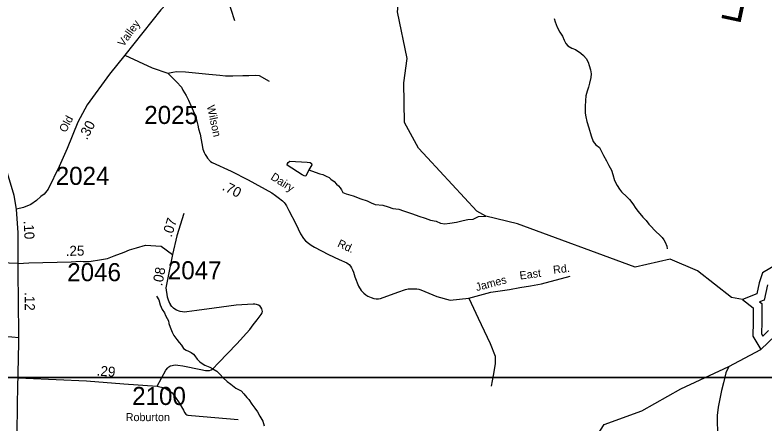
# Model space of a CAD drawing. Extents: x 1551653 to 1702041, y 811336 to 920032.
# Drawn here: x 1667009 to 1673141, y 874378 to 877714 of the extents above; entities that cross this region are included whole.
import ezdxf

# ---------------------------------------------------------------- set-up
doc = ezdxf.new("R2010")
doc.units = 0
for name, color, linetype in [('Old_Level_10', 7, 'Continuous'), ('Old_Level_11', 7, 'Continuous'), ('Old_Level_17', 7, 'Continuous'), ('Old_Level_22', 7, 'Continuous'), ('Old_Level_29', 7, 'Continuous'), ('Old_Level_32', 7, 'Continuous'), ('Old_Level_35', 7, 'Continuous'), ('Old_Level_59', 7, 'Continuous'), ('Old_Level_60', 7, 'Continuous'), ('Old_Level_61', 7, 'Continuous'), ('Old_Level_62', 7, 'Continuous'), ('Old_Level_63', 7, 'Continuous'), ('Old_Level_8', 7, 'Continuous')]:
    doc.layers.add(name, color=color, linetype=linetype)

msp = doc.modelspace()

# ---------------------------------------------------------------- linework, layer by layer
at = {"layer": 'Old_Level_29'}
for points in [[(1667020.547, 876125.553), (1667003.409, 876237.661), (1666972.27, 876339.954), (1666929.38, 876484.307), (1666890.115, 876580.56), (1666858.931, 876660.839), (1666772.566, 876881.521), (1666480.398, 877589.666), (1666364.765, 877876.581), (1666323.584, 877977.077), (1666302.071, 878031.145)], [(1667034.796, 875683.255), (1667035.042, 875933.442), (1667020.547, 876125.553)], [(1667040.17, 875073.647), (1667040.42, 875105.662), (1667034.796, 875618.944), (1667034.796, 875683.255)], [(1667034.35, 874748.182), (1667035.833, 874781.768), (1667039.796, 875035.636), (1667040.17, 875073.647)], [(1667091.241, 873386.145), (1667051.758, 873518.122), (1667042.743, 873556.928), (1667038.176, 873588.24), (1667034.462, 873622.134), (1667030.918, 873674.237), (1667025.334, 873734.185), (1667021.916, 873792.288), (1667024.419, 874112.219), (1667033.208, 874701.778), (1667034.35, 874748.182)]]:
    msp.add_lwpolyline(points, dxfattribs=at)
at = {"layer": 'Old_Level_32'}
for points in [[(1669298.376, 878321.163), (1669205.374, 878279.551), (1668951.535, 878173.329), (1668664.208, 878056.405), (1668504.465, 877989.605), (1668432.253, 877956.753), (1668355.902, 877903.855), (1668307.76, 877868.813), (1668247.844, 877806.8), (1668201.844, 877756.502), (1667906.508, 877385.204)], [(1667906.508, 877385.204), (1667781.032, 877230.818), (1667599.641, 876980.363), (1667522.125, 876839.057), (1667435.777, 876623.078), (1667369.658, 876474.88), (1667279.735, 876289.631), (1667247.998, 876249.934), (1667221.55, 876228.763), (1667184.523, 876197.006), (1667139.562, 876165.249), (1667078.732, 876141.431), (1667020.547, 876125.553)], [(1667906.508, 877385.204), (1668130.589, 877283.494), (1668258.263, 877237.856), (1668329.917, 877168.746), (1668370.304, 877123.107), (1668382.029, 877098.332), (1668409.024, 877055.775), (1668427.263, 877016.656), (1668448.108, 876974.93), (1668475.768, 876905.733), (1668493.566, 876857.731), (1668502.821, 876813.556), (1668510.638, 876783.564), (1668523.666, 876739.23), (1668545.863, 876618.247), (1668555.062, 876588.546), (1668564.262, 876573.247), (1668573.763, 876556.246), (1668584.363, 876543.247), (1668606.863, 876516.847), (1668622.064, 876507.047), (1668777.562, 876437.949), (1668914.963, 876366.847), (1669108.463, 876259.449), (1669139.562, 876239.449), (1669160.163, 876222.949), (1669195.061, 876195.348), (1669209.562, 876180.948), (1669217.561, 876170.65), (1669228.063, 876153.648), (1669247.262, 876114.547), (1669306.462, 876005.949), (1669343.863, 875925.45), (1669367.761, 875887.55), (1669384.762, 875868.449), (1669408.263, 875849.249), (1669431.563, 875831.749), (1669457.862, 875814.45), (1669572.862, 875755.949), (1669660.362, 875715.451), (1669721.759, 875686.648), (1669734.063, 875678.548), (1669740.162, 875673.151), (1669751.461, 875660.749), (1669760.362, 875647.449), (1669768.262, 875630.251), (1669775.66, 875610.749), (1669787.76, 875573.049), (1669818.961, 875495.95), (1669840.66, 875462.049), (1669861.162, 875438.65), (1669878.262, 875425.75), (1669894.459, 875415.251), (1669920.562, 875403.25), (1669942.061, 875396.55), (1669962.359, 875393.25), (1669982.061, 875394.149), (1669996.26, 875396.75), (1670138.76, 875448.049), (1670202.861, 875469.749), (1670214.062, 875473.151), (1670223.261, 875474.25), (1670245.361, 875476.048), (1670269.659, 875476.248), (1670294.56, 875475.051), (1670310.561, 875471.849), (1670325.961, 875467.551), (1670458.379, 875411.792), (1670566.388, 875383.347)], [(1668389.065, 876090.65), (1668331.165, 875908.649), (1668295.863, 875755.05)], [(1667034.796, 875683.255), (1667123.207, 875687.96), (1667468.076, 875695.803), (1667541.753, 875700.509), (1667566.834, 875698.941), (1667615.61, 875698.676), (1667716.774, 875713.831), (1667765.919, 875724.037), (1667819.217, 875745.998), (1667902.299, 875775.8), (1667944.623, 875793.054), (1668002.624, 875810.308), (1668076.301, 875832.268), (1668203.276, 875824.425), (1668295.863, 875755.05)], [(1667034.796, 875683.255), (1665845.936, 875727.102), (1665677.638, 875713.447), (1665527.535, 875672.485), (1664584.808, 875709.262), (1664476.812, 875681.587)], [(1668295.863, 875755.05), (1668243.465, 875483.348), (1668254.663, 875408.948), (1668261.762, 875383.85), (1668272.363, 875358.949), (1668281.595, 875344.324)], [(1667040.17, 875073.647), (1666982.251, 875079.228), (1664368.463, 875201.039), (1664330.494, 875203.614)], [(1667034.35, 874748.182), (1667097.529, 874745.295), (1667593.152, 874723.005), (1667898.798, 874699.262), (1668172.265, 874679.252), (1668228.364, 874664.652), (1668244.066, 874657.752), (1668261.864, 874646.85), (1668282.563, 874633.35), (1668293.865, 874624.252), (1668303.163, 874613.852), (1668321.962, 874585.253), (1668350.965, 874541.65), (1668386.565, 874483.153), (1668395.965, 874463.652), (1668406.165, 874448.95), (1668414.662, 874444.551), (1668422.162, 874443.051), (1668452.065, 874440.297)]]:
    msp.add_lwpolyline(points, dxfattribs=at)
at = {"layer": 'Old_Level_35'}
for p, q in [((1670566.388, 875383.347), (1670719.875, 875397.57)), ((1668452.065, 874440.297), (1668833.664, 874405.151))]:
    msp.add_line(p, q, dxfattribs=at)
for points in [[(1668652.464, 878035.843), (1668707.664, 877941.145), (1668745.164, 877849.144), (1668774.662, 877762.845), (1668803.963, 877670.647)], [(1668258.263, 877237.856), (1668298.615, 877247.066), (1668330.991, 877251.373), (1668403.091, 877248.971), (1668593.047, 877231.419), (1668683.477, 877222.368), (1668729.375, 877218.168), (1668791.072, 877215.771), (1668872.637, 877219.889), (1668920.537, 877219.59), (1668971.735, 877223.602), (1669004.304, 877219.69), (1669087.683, 877172.747)], [(1670719.875, 875397.57), (1670898.944, 875448.77), (1671052.431, 875468.682), (1671137.702, 875485.749), (1671222.973, 875499.971), (1671313.928, 875517.038), (1671547.002, 875579.617)], [(1670719.875, 875397.57), (1670796.619, 875235.433), (1670893.259, 875027.786), (1670935.895, 874925.384), (1670935.895, 874862.805), (1670918.84, 874766.093), (1670901.787, 874677.913)], [(1668172.265, 874679.252), (1668243.465, 874808.75), (1668258.665, 874827.851), (1668267.665, 874836.45), (1668276.064, 874843.549), (1668281.664, 874846.351), (1668294.564, 874848.749), (1668306.063, 874850.15), (1668321.165, 874852.152), (1668339.863, 874852.05), (1668381.762, 874845.652), (1668527.562, 874816.151), (1668565.463, 874808.152), (1668589.462, 874806.952), (1668600.262, 874808.051), (1668614.163, 874812.752), (1668625.462, 874819.35), (1668673.763, 874870.951), (1668823.362, 875025.75), (1668930.062, 875142.752), (1668956.462, 875180.652), (1668989.163, 875222.249), (1669023.162, 875264.251), (1669029.661, 875278.25), (1669031.564, 875290.051), (1669030.163, 875300.251), (1669027.762, 875310.149), (1669019.763, 875324.05), (1669012.361, 875332.151), (1669000.061, 875340.55), (1668984.163, 875346.449), (1668970.062, 875349.349), (1668955.964, 875350.651), (1668818.264, 875341.951), (1668637.864, 875317.751), (1668495.663, 875298.949), (1668413.665, 875285.55), (1668395.263, 875284.251), (1668377.963, 875285.95), (1668358.363, 875290.651), (1668328.964, 875301.751), (1668316.365, 875308.25), (1668304.065, 875316.649), (1668290.165, 875330.75), (1668281.595, 875344.324)]]:
    msp.add_lwpolyline(points, dxfattribs=at)
at = {"layer": 'Old_Level_59'}
for points in [[(1670381.441, 876545.368), (1670307.417, 876625.031), (1670192.485, 876834.184), (1670187.461, 877159.294), (1670215.451, 877359.015), (1670135.481, 877741.335), (1670163.47, 878009.953)], [(1672955.904, 875386.451), (1672866.701, 875403.618), (1672589.442, 875623.454), (1672365.525, 875716.548), (1672080.502, 875653.392), (1671117.475, 876007.824), (1670859.417, 876068.93), (1670785.496, 876109.838), (1670381.441, 876545.368)], [(1670802.515, 873834.682), (1670911.5, 873898.044), (1671274.455, 873887.078), (1671423.279, 873910.353), (1671672.095, 874124.48), (1671825.52, 874365.255), (1672134.534, 874477.111), (1672453.492, 874657.762), (1672844.116, 874839.13), (1673108.116, 874978.341)]]:
    msp.add_lwpolyline(points, dxfattribs=at)
at = {"layer": 'Old_Level_60'}
msp.add_lwpolyline([(1673301.067, 875711.468), (1673119.402, 875604.644), (1673094.423, 875525.095), (1673073.986, 875434.181), (1672955.904, 875386.451), (1673044.465, 875320.538), (1673044.533, 875205.625), (1673042.263, 875087.437), (1673108.116, 874978.341), (1673226.198, 875091.983)], dxfattribs=at)
at = {"layer": 'Old_Level_61'}
msp.add_lwpolyline([(1673161.52, 875507.053), (1673133.736, 875383.455), (1673096.452, 875368.384), (1673113.865, 875355.424), (1673113.954, 875204.979), (1673112.055, 875106.149), (1673122.62, 875088.647), (1673168.73, 875133.023)], dxfattribs=at)
at = {"layer": 'Old_Level_62'}
msp.add_line((1670908.732, 876094.356), (1670908.732, 876094.356), dxfattribs=at)
for points in [[(1671417.979, 877685.458), (1671425.771, 877659.314), (1671441.252, 877615.228), (1671464.731, 877574.935), (1671484.518, 877540.691), (1671500.102, 877508.498), (1671513.841, 877480.406), (1671529.63, 877462.259), (1671561.31, 877441.856), (1671591.351, 877431.501), (1671635.027, 877402.999), (1671656.865, 877382.801), (1671678.6, 877358.605), (1671694.184, 877328.36), (1671704.027, 877300.268), (1671713.562, 877266.127), (1671719.201, 877234.036), (1671716.842, 877202.048), (1671706.385, 877156.219), (1671698.08, 877124.23), (1671685.777, 877090.397), (1671675.217, 877052.462), (1671674.807, 877016.476), (1671670.398, 876966.545), (1671669.885, 876912.412), (1671675.524, 876880.424), (1671685.059, 876842.284), (1671700.438, 876792.046), (1671719.816, 876725.917), (1671735.4, 876679.678), (1671756.93, 876651.483), (1671786.868, 876631.183), (1671806.348, 876592.838), (1671820.086, 876564.746), (1671845.615, 876520.455), (1671863.25, 876484.263), (1671884.883, 876446.021), (1671896.468, 876409.829), (1671910.001, 876361.642), (1671931.532, 876319.401), (1671951.217, 876291.206), (1671968.954, 876267.01), (1672010.58, 876228.563), (1672034.366, 876204.264), (1672059.997, 876170.021), (1672085.629, 876131.778), (1672105.314, 876107.48), (1672142.838, 876061.035), (1672170.623, 876034.789), (1672192.256, 876002.596), (1672213.991, 875982.295), (1672233.779, 875958.099), (1672251.618, 875941.9), (1672277.352, 875917.602), (1672299.088, 875895.353), (1672313.031, 875875.156), (1672324.719, 875857.009), (1672338.355, 875822.867), (1672340.098, 875800.824)], [(1669412.659, 876447.367), (1669386.105, 876397.539), (1669374.007, 876397.744), (1669356.065, 876407.997), (1669234.981, 876487.249), (1669237.134, 876499.245), (1669243.081, 876509.19), (1669255.282, 876519.032), (1669397.28, 876511.548), (1669421.271, 876507.242), (1669433.062, 876501.193), (1669435.112, 876489.095), (1669412.659, 876447.367)], [(1669412.659, 876447.367), (1669464.137, 876429.713), (1669502.193, 876414.738), (1669525.748, 876410.401), (1669552.523, 876397.544), (1669577.632, 876385.48), (1669591.486, 876371.135), (1669619.817, 876352.306), (1669638.9, 876332.2), (1669654.97, 876317.121), (1669668.027, 876301.037), (1669678.07, 876283.947), (1669690.123, 876261.831), (1669717.995, 876253.067), (1669773.871, 876234.51), (1669837.54, 876209.801), (1669887.368, 876193.294), (1669921.201, 876178.838), (1669955.035, 876164.484), (1670017.063, 876157.82), (1670058.996, 876145.414), (1670098.879, 876132.906), (1670146.861, 876126.447), (1670186.744, 876111.991), (1670226.626, 876099.585), (1670258.409, 876087.282), (1670310.185, 876068.725), (1670362.063, 876052.116), (1670405.944, 876035.712), (1670453.824, 876027.099), (1670487.76, 876012.746), (1670523.747, 876006.389), (1670565.68, 876011.925), (1670619.814, 876021.358), (1670672, 876032.841), (1670712.087, 876042.376), (1670754.123, 876045.964), (1670798.312, 876065.444), (1670859.417, 876068.93)], [(1668166.468, 875415.326), (1668184, 875385.184), (1668195.688, 875342.943), (1668213.323, 875306.751), (1668230.957, 875278.659), (1668238.646, 875256.514), (1668252.59, 875232.317), (1668264.278, 875214.273), (1668268.071, 875192.127), (1668277.811, 875162.087), (1668295.343, 875119.846), (1668309.082, 875093.702), (1668332.663, 875059.459), (1668350.4, 875037.21), (1668370.187, 875013.014), (1668387.924, 874986.87), (1668407.814, 874974.567), (1668427.704, 874964.314), (1668449.543, 874954.164), (1668469.433, 874939.913), (1668479.275, 874925.765), (1668499.063, 874899.62), (1668516.8, 874881.371), (1668530.641, 874869.273), (1668560.578, 874850.921), (1668602.306, 874834.516), (1668626.195, 874820.265), (1668660.028, 874801.811), (1668687.813, 874773.513), (1668711.394, 874747.267), (1668745.228, 874716.919), (1668772.91, 874694.568), (1668814.535, 874662.068), (1668858.416, 874639.614), (1668880.152, 874615.418), (1668903.835, 874587.121), (1668919.727, 874568.974), (1668945.358, 874530.629), (1668970.887, 874500.384), (1668992.52, 874470.139), (1669010.36, 874433.947), (1669035.786, 874391.604), (1669047.474, 874353.567)], [(1672844.116, 874839.13), (1672821.458, 874787.354), (1672800.645, 874707.487), (1672785.984, 874643.613), (1672771.22, 874575.741), (1672758.507, 874505.92), (1672749.792, 874437.946), (1672749.28, 874395.91), (1672752.253, 874301.791)]]:
    msp.add_lwpolyline(points, dxfattribs=at)
at = {"layer": 'Old_Level_63'}
for points in [[(1633724.041, 918191.523), (1696240.113, 918191.523), (1696240.113, 874749.337), (1633724.041, 874749.337), (1633724.041, 918191.523)], [(1631612.821, 874749.337), (1694128.892, 874749.337), (1694128.892, 831307.151), (1631612.821, 831307.151), (1631612.821, 874749.337)]]:
    msp.add_lwpolyline(points, dxfattribs=at)

# ---------------------------------------------------------------- texts
at = {"layer": 'Old_Level_10'}
for s, rotation, p in [('Rd.', 7.4911806, (1671412.786, 875596.728)), ('East', 7.4911806, (1671138.778, 875550.466)), ('James', 14.8594583, (1670784.12, 875455.608))]:
    msp.add_text(s, height=65.6167, rotation=rotation, dxfattribs=at).set_placement(p)
at = {"layer": 'Old_Level_11'}
for s, rotation, p in [('Valley', 54.0863222, (1667896.04, 877450.003)), ('Wilson', 282.1844972, (1668577.183, 876969.966)), ('Old', 62.0981861, (1667424.116, 876748.176)), ('Dairy', 327.2546944, (1669093.855, 876374.66)), ('Rd.', 335.1633111, (1669640.086, 875823.055))]:
    msp.add_text(s, height=65.6167, rotation=rotation, dxfattribs=at).set_placement(p)
msp.add_text('Roburton', height=65.6167, dxfattribs=at).set_placement((1667914.953, 874392.777))
at = {"layer": 'Old_Level_17'}
for s, rotation, p in [('.30', 62.0981861, (1667597.513, 876687.671)), ('.70', 332.6395861, (1668696.933, 876287.794)), ('.07', 72.3523167, (1668289.148, 875892.762)), ('.10', 272.6869972, (1667080.266, 876030.554)), ('.25', 1.0670833, (1667424.788, 875743.887)), ('.08', 79.0845833, (1668211.957, 875494.297)), ('.12', 270.1559944, (1667089.193, 875448.286)), ('.29', 355.5581944, (1667674.968, 874766.052))]:
    msp.add_text(s, height=82.0208, rotation=rotation, dxfattribs=at).set_placement(p)
at = {"layer": 'Old_Level_22'}
msp.add_text('F', height=246.062, rotation=167.8965444, dxfattribs=at).set_placement((1673020.295, 877890.788))
at = {"layer": 'Old_Level_8'}
for s, p in [('2025', (1668066.106, 876823.153)), ('2024', (1667342.217, 876325.084)), ('2046', (1667436.451, 875537.511)), ('2047', (1668259.13, 875553.044)), ('2100', (1667967.254, 874524.995))]:
    msp.add_text(s, height=147.6375, dxfattribs=at).set_placement(p)

doc.saveas('drawing.dxf')
